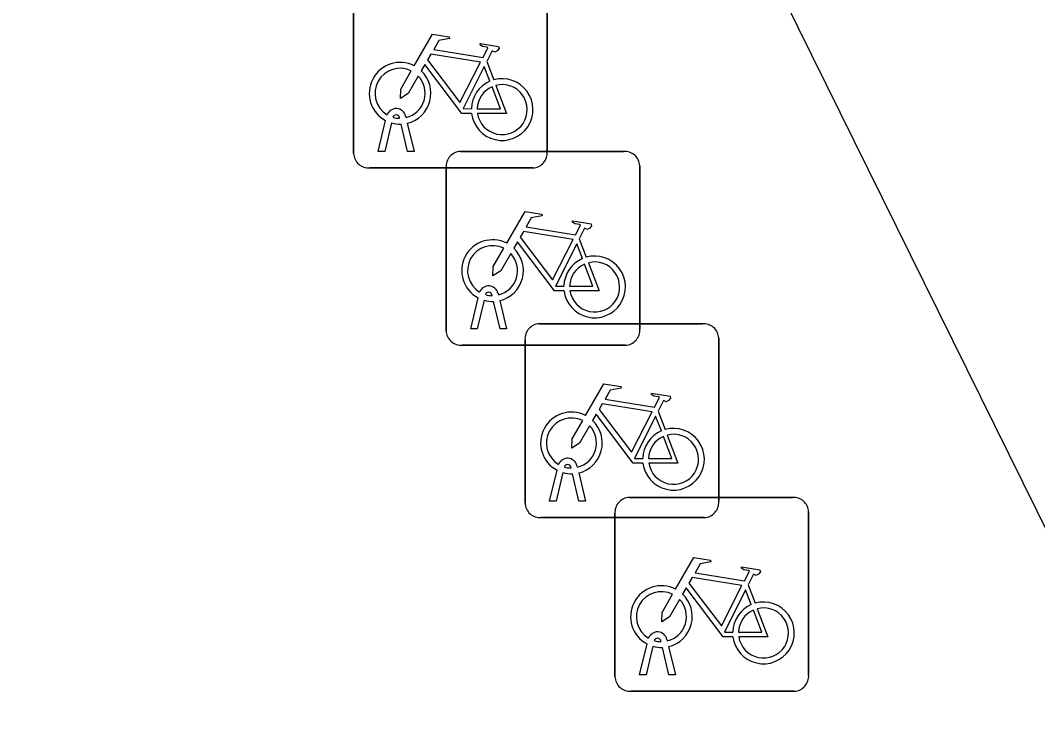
# Model space of a CAD drawing. Extents: x 162172 to 163187, y 382874 to 383684.
# Drawn here: x 163031.12 to 163036.37, y 383562.94 to 383566.51 of the extents above; entities that cross this region are included whole.
import ezdxf

# ---------------------------------------------------------------- set-up
doc = ezdxf.new("R2010")
doc.units = 0
doc.layers.add('IMGEO_Fietsenrek', color=7, linetype='Continuous')
doc.layers.add('IMGEO_Pand', color=7, linetype='Continuous')

msp = doc.modelspace()

# ---------------------------------------------------------------- linework, layer by layer
at = {"layer": 'IMGEO_Fietsenrek'}
for p, q in [((163032.8435, 383565.8259), (163032.8435, 383566.6668)), ((163032.8435, 383566.6668), (163032.8435, 383565.8259)), ((163033.8425, 383566.6761), (163033.8425, 383565.8352)), ((163033.8425, 383565.8352), (163033.8425, 383566.6761)), ((163033.5302, 383566.3002), (163033.5665, 383566.205)), ((163033.1116, 383566.0184), (163033.1134, 383566.0105)), ((163032.9705, 383565.8353), (163033.0088, 383565.9953)), ((163033.0392, 383565.9831), (163033.0039, 383565.8353)), ((163033.0809, 383566.0069), (163033.0799, 383566.0112)), ((163033.122, 383565.8353), (163033.0881, 383565.977)), ((163033.1204, 383565.9813), (163033.1554, 383565.8353)), ((163033.0039, 383565.8353), (163032.9705, 383565.8353)), ((163033.1554, 383565.8353), (163033.122, 383565.8353)), ((163033.3949, 383565.8365), (163034.2358, 383565.8365)), ((163034.2358, 383565.8365), (163033.3949, 383565.8365)), ((163033.3205, 383564.9119), (163033.3205, 383565.7528)), ((163033.3205, 383565.7528), (163033.3205, 383564.9119)), ((163034.3195, 383565.7621), (163034.3195, 383564.9212)), ((163034.3195, 383564.9212), (163034.3195, 383565.7621)), ((163033.7681, 383565.7515), (163032.9272, 383565.7515)), ((163032.9272, 383565.7515), (163033.7681, 383565.7515)), ((163034.0072, 383565.3862), (163034.0435, 383565.291)), ((163033.4475, 383564.9213), (163033.4858, 383565.0813)), ((163033.5579, 383565.0929), (163033.5569, 383565.0972)), ((163033.5886, 383565.1044), (163033.5904, 383565.0965)), ((163033.5162, 383565.0691), (163033.4809, 383564.9213)), ((163033.599, 383564.9213), (163033.5651, 383565.063)), ((163033.5974, 383565.0673), (163033.6324, 383564.9213)), ((163033.4809, 383564.9213), (163033.4475, 383564.9213)), ((163033.6324, 383564.9213), (163033.599, 383564.9213)), ((163033.8019, 383564.9485), (163034.6428, 383564.9485)), ((163034.6428, 383564.9485), (163033.8019, 383564.9485)), ((163033.7275, 383564.0239), (163033.7275, 383564.8648)), ((163033.7275, 383564.8648), (163033.7275, 383564.0239)), ((163034.7265, 383564.8741), (163034.7265, 383564.0332)), ((163034.7265, 383564.0332), (163034.7265, 383564.8741)), ((163034.2451, 383564.8375), (163033.4042, 383564.8375)), ((163033.4042, 383564.8375), (163034.2451, 383564.8375)), ((163034.4142, 383564.4982), (163034.4505, 383564.403)), ((163033.8545, 383564.0333), (163033.8928, 383564.1933)), ((163033.9232, 383564.1811), (163033.8879, 383564.0333)), ((163033.9649, 383564.2049), (163033.9639, 383564.2092)), ((163033.9956, 383564.2164), (163033.9974, 383564.2085)), ((163034.0044, 383564.1793), (163034.0394, 383564.0333)), ((163034.006, 383564.0333), (163033.9721, 383564.175)), ((163033.8879, 383564.0333), (163033.8545, 383564.0333)), ((163034.0394, 383564.0333), (163034.006, 383564.0333)), ((163034.2659, 383564.0535), (163035.1068, 383564.0535)), ((163035.1068, 383564.0535), (163034.2659, 383564.0535)), ((163034.1915, 383563.1289), (163034.1915, 383563.9698)), ((163034.1915, 383563.9698), (163034.1915, 383563.1289)), ((163035.1905, 383563.9791), (163035.1905, 383563.1382)), ((163035.1905, 383563.1382), (163035.1905, 383563.9791)), ((163034.6521, 383563.9495), (163033.8112, 383563.9495)), ((163033.8112, 383563.9495), (163034.6521, 383563.9495)), ((163034.8782, 383563.6032), (163034.9145, 383563.508)), ((163034.3185, 383563.1383), (163034.3568, 383563.2983)), ((163034.4289, 383563.3099), (163034.4279, 383563.3142)), ((163034.4596, 383563.3214), (163034.4614, 383563.3135)), ((163034.3872, 383563.2861), (163034.3519, 383563.1383)), ((163034.47, 383563.1383), (163034.4361, 383563.28)), ((163034.4684, 383563.2843), (163034.5034, 383563.1383)), ((163034.3519, 383563.1383), (163034.3185, 383563.1383)), ((163034.5034, 383563.1383), (163034.47, 383563.1383)), ((163035.1161, 383563.0545), (163034.2752, 383563.0545)), ((163034.2752, 383563.0545), (163035.1161, 383563.0545))]:
    msp.add_line(p, q, dxfattribs=at)
for points in [[(163033.1561, 383566.2772), (163033.2508, 383566.4407), (163033.337, 383566.4269), (163033.3387, 383566.4182), (163033.2826, 383566.4073), (163033.2564, 383566.362), (163033.5116, 383566.3212)], [(163033.5116, 383566.3212), (163033.5366, 383566.37), (163033.5315, 383566.374), (163033.5083, 383566.3777), (163033.4956, 383566.3852), (163033.4946, 383566.3883), (163033.4968, 383566.3929), (163033.5916, 383566.3778), (163033.5939, 383566.3675), (163033.5845, 383566.3551), (163033.5721, 383566.3487), (163033.5576, 383566.3549), (163033.5302, 383566.3002)], [(163033.4987, 383566.296), (163033.2419, 383566.337), (163033.2252, 383566.3082), (163033.3922, 383566.0879), (163033.4987, 383566.296)], [(163033.4518, 383566.0325), (163033.4021, 383566.0326), (163033.2114, 383566.2843), (163033.1924, 383566.2515)], [(163033.1768, 383566.2247), (163033.1252, 383566.1355), (163033.0853, 383566.1095), (163033.0865, 383566.157), (163033.141, 383566.2512)], [(163033.5467, 383566.198), (163033.5174, 383566.2748), (163033.408, 383566.0567), (163033.4507, 383566.0566)], [(163033.5772, 383566.1768), (163033.6322, 383566.0322), (163033.4821, 383566.0325)], [(163033.4807, 383566.0565), (163033.6006, 383566.0563), (163033.5574, 383566.1699)], [(163033.6331, 383565.3632), (163033.7278, 383565.5267), (163033.814, 383565.5129), (163033.8157, 383565.5042), (163033.7596, 383565.4933), (163033.7334, 383565.448), (163033.9886, 383565.4072)], [(163033.9886, 383565.4072), (163034.0136, 383565.456), (163034.0085, 383565.46), (163033.9853, 383565.4637), (163033.9726, 383565.4712), (163033.9716, 383565.4743), (163033.9738, 383565.4789), (163034.0686, 383565.4638), (163034.0709, 383565.4535), (163034.0615, 383565.4411), (163034.0491, 383565.4347), (163034.0346, 383565.4409), (163034.0072, 383565.3862)], [(163033.9757, 383565.382), (163033.7189, 383565.423), (163033.7022, 383565.3942), (163033.8692, 383565.1739), (163033.9757, 383565.382)], [(163033.6538, 383565.3107), (163033.6022, 383565.2215), (163033.5623, 383565.1955), (163033.5635, 383565.243), (163033.618, 383565.3372)], [(163033.9288, 383565.1185), (163033.8791, 383565.1186), (163033.6884, 383565.3703), (163033.6694, 383565.3375)], [(163034.0237, 383565.284), (163033.9944, 383565.3608), (163033.885, 383565.1427), (163033.9277, 383565.1426)], [(163033.9577, 383565.1425), (163034.0776, 383565.1423), (163034.0344, 383565.2559)], [(163034.0542, 383565.2628), (163034.1092, 383565.1182), (163033.9591, 383565.1185)], [(163034.0401, 383564.4752), (163034.1348, 383564.6387), (163034.221, 383564.6249), (163034.2227, 383564.6162), (163034.1666, 383564.6053), (163034.1404, 383564.56), (163034.3956, 383564.5192)], [(163034.3956, 383564.5192), (163034.4206, 383564.568), (163034.4155, 383564.572), (163034.3923, 383564.5757), (163034.3796, 383564.5832), (163034.3786, 383564.5863), (163034.3808, 383564.5909), (163034.4756, 383564.5758), (163034.4779, 383564.5655), (163034.4685, 383564.5531), (163034.4561, 383564.5467), (163034.4416, 383564.5529), (163034.4142, 383564.4982)], [(163034.3827, 383564.494), (163034.1259, 383564.535), (163034.1092, 383564.5062), (163034.2762, 383564.2859), (163034.3827, 383564.494)], [(163034.0608, 383564.4227), (163034.0092, 383564.3335), (163033.9693, 383564.3075), (163033.9705, 383564.355), (163034.025, 383564.4492)], [(163034.3358, 383564.2305), (163034.2861, 383564.2306), (163034.0954, 383564.4823), (163034.0764, 383564.4495)], [(163034.4307, 383564.396), (163034.4014, 383564.4728), (163034.292, 383564.2547), (163034.3347, 383564.2546)], [(163034.3647, 383564.2545), (163034.4846, 383564.2543), (163034.4414, 383564.3679)], [(163034.4612, 383564.3748), (163034.5162, 383564.2302), (163034.3661, 383564.2305)], [(163034.5041, 383563.5802), (163034.5988, 383563.7437), (163034.685, 383563.7299), (163034.6867, 383563.7212), (163034.6306, 383563.7103), (163034.6044, 383563.665), (163034.8596, 383563.6242)], [(163034.8596, 383563.6242), (163034.8846, 383563.673), (163034.8795, 383563.677), (163034.8563, 383563.6807), (163034.8436, 383563.6882), (163034.8426, 383563.6913), (163034.8448, 383563.6959), (163034.9396, 383563.6808), (163034.9419, 383563.6705), (163034.9325, 383563.6581), (163034.9201, 383563.6517), (163034.9056, 383563.6579), (163034.8782, 383563.6032)], [(163034.8467, 383563.599), (163034.5899, 383563.64), (163034.5732, 383563.6112), (163034.7402, 383563.3909), (163034.8467, 383563.599)], [(163034.5248, 383563.5277), (163034.4732, 383563.4385), (163034.4333, 383563.4125), (163034.4345, 383563.46), (163034.489, 383563.5542)], [(163034.7998, 383563.3355), (163034.7501, 383563.3356), (163034.5594, 383563.5873), (163034.5404, 383563.5545)], [(163034.8947, 383563.501), (163034.8654, 383563.5778), (163034.756, 383563.3597), (163034.7987, 383563.3596)], [(163034.8287, 383563.3595), (163034.9486, 383563.3593), (163034.9054, 383563.4729)], [(163034.9252, 383563.4798), (163034.9802, 383563.3352), (163034.8301, 383563.3355)]]:
    msp.add_lwpolyline(points, dxfattribs=at)
for centre, radius, start, end in [((163033.0831, 383566.1359), 0.159, 62.6766, 242.1369), ((163033.0831, 383566.1359), 0.129, 63.3192, 238.903), ((163033.0831, 383566.1359), 0.159, 283.5766, 46.6042), ((163033.0831, 383566.1359), 0.129, 283.6043, 43.4302), ((163033.6097, 383566.0519), 0.159, 113.3408, 178.3217), ((163033.6097, 383566.0519), 0.159, 187.0065, 105.7708), ((163033.6097, 383566.0519), 0.129, 188.6715, 104.5883), ((163033.6097, 383566.0519), 0.129, 113.923, 177.9556), ((163033.0629, 383566.0073), 0.0499, 12.8025, 158.6934), ((163033.0629, 383566.0073), 0.0174, 12.8025, 163.4502), ((163033.0831, 383566.1359), 0.159, 253.9967, 271.7867), ((163033.0831, 383566.1359), 0.129, 253.415, 269.0204), ((163032.9214, 383565.8292), 0.0779, 182.4484, 274.2845), ((163032.9214, 383565.8292), 0.0779, 182.4484, 274.2845), ((163033.3982, 383565.7586), 0.0779, 92.4484, 184.2845), ((163033.3982, 383565.7586), 0.0779, 92.4484, 184.2845), ((163033.7648, 383565.8294), 0.0779, 272.4484, 4.2845), ((163033.7648, 383565.8294), 0.0779, 272.4484, 4.2845), ((163034.2416, 383565.7588), 0.0779, 2.4484, 94.2845), ((163034.2416, 383565.7588), 0.0779, 2.4484, 94.2845), ((163033.5601, 383565.2219), 0.159, 62.6766, 242.1369), ((163033.5601, 383565.2219), 0.129, 63.3192, 238.903), ((163033.5601, 383565.2219), 0.159, 283.5766, 46.6042), ((163033.5601, 383565.2219), 0.129, 283.6043, 43.4302), ((163034.0867, 383565.1379), 0.159, 113.3408, 178.3217), ((163034.0867, 383565.1379), 0.159, 187.0065, 105.7708), ((163034.0867, 383565.1379), 0.129, 113.923, 177.9556), ((163034.0867, 383565.1379), 0.129, 188.6715, 104.5883), ((163033.5399, 383565.0933), 0.0499, 12.8025, 158.6934), ((163033.5399, 383565.0933), 0.0174, 12.8025, 163.4502), ((163033.5601, 383565.2219), 0.129, 253.415, 269.0204), ((163033.5601, 383565.2219), 0.159, 253.9967, 271.7867), ((163033.8052, 383564.8706), 0.0779, 92.4484, 184.2845), ((163033.8052, 383564.8706), 0.0779, 92.4484, 184.2845), ((163034.2418, 383564.9154), 0.0779, 272.4484, 4.2845), ((163034.2418, 383564.9154), 0.0779, 272.4484, 4.2845), ((163034.6486, 383564.8708), 0.0779, 2.4484, 94.2845), ((163034.6486, 383564.8708), 0.0779, 2.4484, 94.2845), ((163033.3984, 383564.9152), 0.0779, 182.4484, 274.2845), ((163033.3984, 383564.9152), 0.0779, 182.4484, 274.2845), ((163033.9671, 383564.3339), 0.159, 62.6766, 242.1369), ((163033.9671, 383564.3339), 0.129, 63.3192, 238.903), ((163033.9671, 383564.3339), 0.159, 283.5766, 46.6042), ((163033.9671, 383564.3339), 0.129, 283.6043, 43.4302), ((163034.4937, 383564.2499), 0.159, 113.3408, 178.3217), ((163034.4937, 383564.2499), 0.159, 187.0065, 105.7708), ((163034.4937, 383564.2499), 0.129, 113.923, 177.9556), ((163034.4937, 383564.2499), 0.129, 188.6715, 104.5883), ((163033.9469, 383564.2053), 0.0499, 12.8025, 158.6934), ((163033.9671, 383564.3339), 0.159, 253.9967, 271.7867), ((163033.9469, 383564.2053), 0.0174, 12.8025, 163.4502), ((163033.9671, 383564.3339), 0.129, 253.415, 269.0204), ((163033.8054, 383564.0272), 0.0779, 182.4484, 274.2845), ((163033.8054, 383564.0272), 0.0779, 182.4484, 274.2845), ((163034.2692, 383563.9756), 0.0779, 92.4484, 184.2845), ((163034.2692, 383563.9756), 0.0779, 92.4484, 184.2845), ((163034.6488, 383564.0274), 0.0779, 272.4484, 4.2845), ((163034.6488, 383564.0274), 0.0779, 272.4484, 4.2845), ((163035.1126, 383563.9758), 0.0779, 2.4484, 94.2845), ((163035.1126, 383563.9758), 0.0779, 2.4484, 94.2845), ((163034.4311, 383563.4389), 0.159, 62.6766, 242.1369), ((163034.4311, 383563.4389), 0.129, 63.3192, 238.903), ((163034.4311, 383563.4389), 0.159, 283.5766, 46.6042), ((163034.4311, 383563.4389), 0.129, 283.6043, 43.4302), ((163034.9577, 383563.3549), 0.159, 113.3408, 178.3217), ((163034.9577, 383563.3549), 0.159, 187.0065, 105.7708), ((163034.9577, 383563.3549), 0.129, 113.923, 177.9556), ((163034.9577, 383563.3549), 0.129, 188.6715, 104.5883), ((163034.4109, 383563.3103), 0.0499, 12.8025, 158.6934), ((163034.4109, 383563.3103), 0.0174, 12.8025, 163.4502), ((163034.4311, 383563.4389), 0.129, 253.415, 269.0204), ((163034.4311, 383563.4389), 0.159, 253.9967, 271.7867), ((163035.1128, 383563.1324), 0.0779, 272.4484, 4.2845), ((163035.1128, 383563.1324), 0.0779, 272.4484, 4.2845), ((163034.2694, 383563.1322), 0.0779, 182.4484, 274.2845), ((163034.2694, 383563.1322), 0.0779, 182.4484, 274.2845)]:
    msp.add_arc(centre, radius, start, end, dxfattribs=at)
at = {"layer": 'IMGEO_Pand'}
msp.add_lwpolyline([(163040.841, 383555.229), (163040.726, 383555.173), (163027.944, 383581.015)], dxfattribs=at)

doc.saveas('drawing.dxf')
